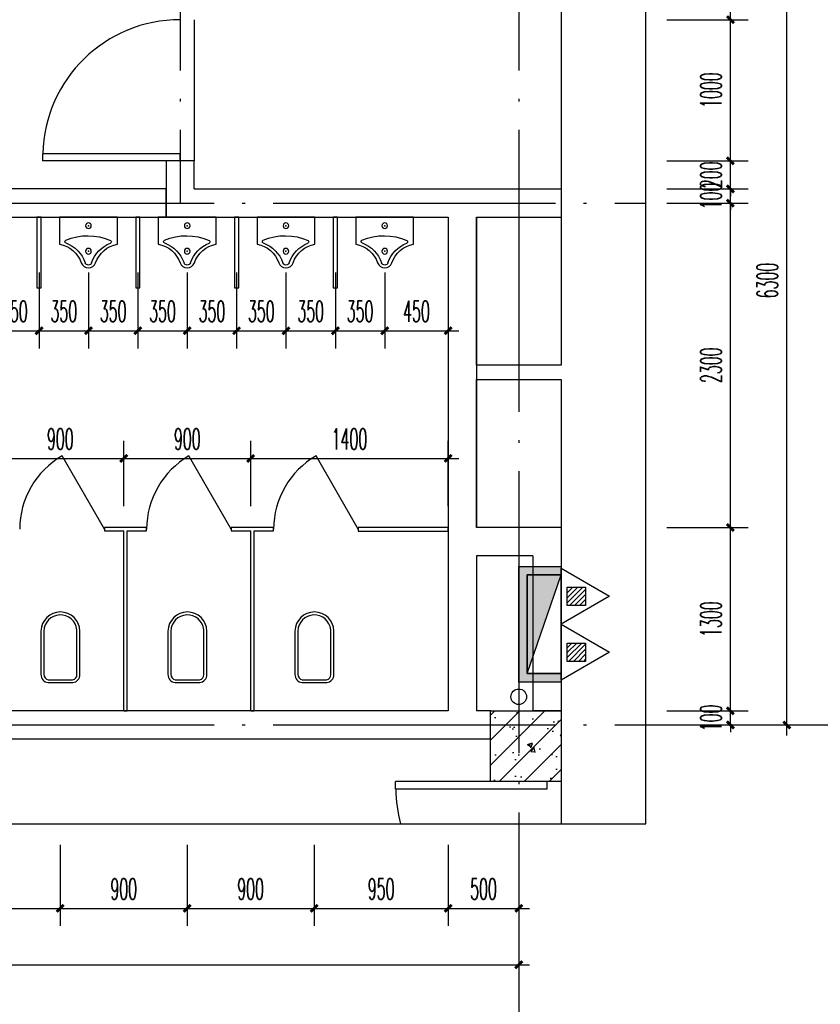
# Model space of a CAD drawing. Extents: x 1779708 to 7299578, y -1121471 to 88434.
# Tile 762 of 1056: x 6286499 to 6292174, y -963946 to -956966. Entities that reach past the tile are written whole.
import ezdxf

# ---------------------------------------------------------------- set-up
doc = ezdxf.new("R2010")
doc.units = 0
doc.header["$LTSCALE"] = 1000
doc.header["$MEASUREMENT"] = 0
doc.linetypes.add('DOTE', pattern=[2.42, 2, -0.2, 0.02, -0.2])
doc.layers.get('0').update_dxf_attribs({"linetype": 'CONTINUOUS'})
doc.layers.get('Defpoints').update_dxf_attribs({"linetype": 'CONTINUOUS'})
for name, color, linetype in [('AXIS', 3, 'CONTINUOUS'), ('DIM_SYMB', 3, 'CONTINUOUS'), ('DIM_污水', 3, 'CONTINUOUS'), ('DOTE', 1, 'DOTE'), ('EQUIP_灭火器', 7, 'CONTINUOUS'), ('LATRINE', 6, 'CONTINUOUS'), ('LVTRY', 6, 'CONTINUOUS'), ('PUB_DIM', 3, 'CONTINUOUS'), ('WALL', 255, 'CONTINUOUS'), ('WINDOW', 2, 'CONTINUOUS'), ('填充细线', 8, 'CONTINUOUS'), ('栏杆', 6, 'CONTINUOUS'), ('消火栓', 4, 'CONTINUOUS')]:
    doc.layers.add(name, color=color, linetype=linetype)
doc.styles.add('_TCH_DIM_T3', font='SIMPLEX.shx', dxfattribs={"width": 0.494118, "bigfont": 'GBCBIG.shx'})
doc.dimstyles.new('_TCH_ARCH&&50', dxfattribs={"dimtxt": 148.75, "dimasz": 50, "dimexe": 125, "dimexo": 150, "dimgap": 63.125, "dimtad": 1, "dimdec": 0, "dimzin": 0, "dimdsep": 46, "dimtxsty": '_TCH_DIM_T3', "dimblk": 'ARCHTICK', "dimcen": 0.09, "dimdle": 75, "dimclrt": 7, "dimazin": 2, "dimtfac": 1, "dimtdec": 0, "dimtix": 1, "dimtmove": 2, "dimatfit": 3, "dimfxl": 250, "dimtolj": 1, "dimtzin": 0, "dimarcsym": 0})

# ---------------------------------------------------------------- blocks, each defined once
blk = doc.blocks.new('消火栓')
blk.add_hatch(color=256).paths.add_polyline_path([(-423.6, -124.7), (-363.6, -124.7), (-363.6, 115.3), (336.4, 115.3), (336.4, -124.7), (396.4, -124.7), (396.4, 175.3), (-423.6, 175.3)])
at = {"color": 1}
for p, q in [((-363.6, 115.3), (-363.6, -124.7)), ((336.4, 115.3), (-363.6, 115.3)), ((336.4, 115.3), (-363.6, -124.7)), ((336.4, -124.7), (336.4, 115.3)), ((336.4, -124.7), (-363.6, -124.7))]:
    blk.add_line(p, q, dxfattribs=at)
at = {"color": 2}
blk.add_lwpolyline([(-423.6, -124.7), (-363.6, -124.7), (-363.6, 115.3), (336.4, 115.3), (336.4, -124.7), (396.4, -124.7), (396.4, 175.3), (-423.6, 175.3), (-423.6, -124.7), (-423.6, -124.7)], dxfattribs=at)
at = {"color": 1}
blk.add_solid([(-363.6, 115.3), (-363.6, -124.7), (336.4, 115.3)], dxfattribs=at)
blk = doc.blocks.new('$TwtSys$00000545')
h = blk.add_hatch()
h.set_pattern_fill('ANSI31', color=256, scale=200, angle=180, style=0)
h.set_pattern_definition([(225, (199409.273, 63921.482), (17.6776695, -17.6776695), [])])
h.paths.add_polyline_path([(64.9, 173.7), (-64.9, 173.7), (-64.9, 43.9), (64.9, 43.9)])
for p, q in [((0, 343.6), (-198.4, 0)), ((198.4, 0), (0, 343.6)), ((-198.4, 0), (198.4, 0))]:
    blk.add_line(p, q)
blk.add_lwpolyline([(64.9, 173.7), (-64.9, 173.7), (-64.9, 43.9), (64.9, 43.9)], close=True)
blk = doc.blocks.new('$lvtry$00000224')
at = {"color": 0, "elevation": 0}
blk.add_lwpolyline([(-205, -190.7), (-205, 0), (205, 0), (205, -190.7, 0.268068), (50.8, -323.5, -0.317765), (0, -359.6, -0.317765), (-50.8, -323.5, 0.268068)], format="xyb", close=True, dxfattribs=at)
at = {"color": 0}
for centre in [(0, -60.4, 0), (0, -241.6, 0)]:
    blk.add_circle(centre, 20, dxfattribs=at)
for centre, radius, start, end in [((5.1, -526.4, 0), 395, 66.66751, 114.10839), ((-152.2, -175, 0), 10, 114.10839, 248.1394), ((-242.8, -400.9, 0), 233.4, 19.26394, 68.1394), ((242.8, -400.9, 0), 233.4, 110.49411, 160.73606), ((157.6, -172.9, 0), 10, 290.49411, 66.66751), ((0.2, -316, 0), 24, 199.26394, 269.49984), ((-0.2, -316, 0), 24, 270.50016, 340.73606)]:
    blk.add_arc(centre, radius, start, end, dxfattribs=at)
for p in [(0, -60.4, 0), (0, -241.6, 0)]:
    blk.add_point(p, dxfattribs=at)
blk = doc.blocks.new('_ArchTick')
at = {"color": 0, "linetype": 'ByBlock', "const_width": 0.4}
blk.add_lwpolyline([(-0.5, -0.5), (0.5, 0.5)], dxfattribs=at)
blk = doc.blocks.new('*D2293')
at = {"layer": 'Defpoints', "color": 0, "transparency": 16777216}
for p in [(6290936.4, -955666), (6291536.4, -955666), (6290936.4, -956966)]:
    blk.add_point(p, dxfattribs=at)
at = {"layer": 'PUB_DIM', "color": 0, "lineweight": -2, "transparency": 16777216}
for p, q in [((6291536.4, -957041), (6291536.4, -955591)), ((6291086.4, -955666), (6291661.4, -955666)), ((6291086.4, -956966), (6291661.4, -956966))]:
    blk.add_line(p, q, dxfattribs=at)
at = {"layer": 'PUB_DIM', "color": 0, "lineweight": -2, "transparency": 16777216, "xscale": 50, "yscale": 50, "zscale": 50}
for p, rotation in [((6291536.4, -955666), 90), ((6291536.4, -956966), 270)]:
    blk.add_blockref('_ArchTick', p, dxfattribs=dict(at, rotation=rotation))
at = {"layer": 'PUB_DIM', "color": 7, "transparency": 16777216, "insert": (6291398.9, -956316), "char_height": 148.75, "attachment_point": 5, "rotation": 90, "style": '_TCH_DIM_T3'}
blk.add_mtext('\\A1;1300', dxfattribs=at)
blk = doc.blocks.new('*D2294')
at = {"layer": 'Defpoints', "color": 0, "transparency": 16777216}
for p in [(6290936.4, -956966), (6291536.4, -956966), (6290936.4, -957966)]:
    blk.add_point(p, dxfattribs=at)
at = {"layer": 'PUB_DIM', "color": 0, "lineweight": -2, "transparency": 16777216}
for p, q in [((6291536.4, -958041), (6291536.4, -956891)), ((6291086.4, -956966), (6291661.4, -956966)), ((6291086.4, -957966), (6291661.4, -957966))]:
    blk.add_line(p, q, dxfattribs=at)
at = {"layer": 'PUB_DIM', "color": 0, "lineweight": -2, "transparency": 16777216, "xscale": 50, "yscale": 50, "zscale": 50}
for p, rotation in [((6291536.4, -956966), 90), ((6291536.4, -957966), 270)]:
    blk.add_blockref('_ArchTick', p, dxfattribs=dict(at, rotation=rotation))
at = {"layer": 'PUB_DIM', "color": 7, "transparency": 16777216, "insert": (6291398.9, -957466), "char_height": 148.75, "attachment_point": 5, "rotation": 90, "style": '_TCH_DIM_T3'}
blk.add_mtext('\\A1;1000', dxfattribs=at)
blk = doc.blocks.new('*D2295')
at = {"layer": 'Defpoints', "color": 0, "transparency": 16777216}
for p in [(6290936.4, -957966), (6291536.4, -957966), (6290936.4, -958166)]:
    blk.add_point(p, dxfattribs=at)
at = {"layer": 'PUB_DIM', "color": 0, "lineweight": -2, "transparency": 16777216}
for p, q in [((6291086.4, -957966), (6291661.4, -957966)), ((6291536.4, -957966), (6291536.4, -957916)), ((6291536.4, -958166), (6291536.4, -957966)), ((6291086.4, -958166), (6291661.4, -958166)), ((6291536.4, -958166), (6291536.4, -958216))]:
    blk.add_line(p, q, dxfattribs=at)
at = {"layer": 'PUB_DIM', "color": 0, "lineweight": -2, "transparency": 16777216, "xscale": 50, "yscale": 50, "zscale": 50}
for p, rotation in [((6291536.4, -957966), 270), ((6291536.4, -958166), 90)]:
    blk.add_blockref('_ArchTick', p, dxfattribs=dict(at, rotation=rotation))
at = {"layer": 'PUB_DIM', "color": 7, "transparency": 16777216, "insert": (6291398.9, -958066), "char_height": 148.75, "attachment_point": 5, "rotation": 90, "style": '_TCH_DIM_T3'}
blk.add_mtext('\\A1;200', dxfattribs=at)
blk = doc.blocks.new('*D2296')
at = {"layer": 'Defpoints', "color": 0, "transparency": 16777216}
for p in [(6290936.4, -958166), (6291536.4, -958166), (6290936.4, -958266)]:
    blk.add_point(p, dxfattribs=at)
at = {"layer": 'PUB_DIM', "color": 0, "lineweight": -2, "transparency": 16777216}
for p, q in [((6291086.4, -958166), (6291661.4, -958166)), ((6291536.4, -958166), (6291536.4, -958116)), ((6291536.4, -958266), (6291536.4, -958166)), ((6291086.4, -958266), (6291661.4, -958266)), ((6291536.4, -958266), (6291536.4, -958316))]:
    blk.add_line(p, q, dxfattribs=at)
at = {"layer": 'PUB_DIM', "color": 0, "lineweight": -2, "transparency": 16777216, "xscale": 50, "yscale": 50, "zscale": 50}
for p, rotation in [((6291536.4, -958166), 270), ((6291536.4, -958266), 90)]:
    blk.add_blockref('_ArchTick', p, dxfattribs=dict(at, rotation=rotation))
at = {"layer": 'PUB_DIM', "color": 7, "transparency": 16777216, "insert": (6291398.9, -958216), "char_height": 148.75, "attachment_point": 5, "rotation": 90, "style": '_TCH_DIM_T3'}
blk.add_mtext('\\A1;100', dxfattribs=at)
blk = doc.blocks.new('*D2297')
at = {"layer": 'Defpoints', "color": 0, "transparency": 16777216}
for p in [(6290936.4, -958266), (6291536.4, -958266), (6290936.4, -960566.2)]:
    blk.add_point(p, dxfattribs=at)
at = {"layer": 'PUB_DIM', "color": 0, "lineweight": -2, "transparency": 16777216}
for p, q in [((6291536.4, -960641.2), (6291536.4, -958191)), ((6291086.4, -958266), (6291661.4, -958266)), ((6291086.4, -960566.2), (6291661.4, -960566.2))]:
    blk.add_line(p, q, dxfattribs=at)
at = {"layer": 'PUB_DIM', "color": 0, "lineweight": -2, "transparency": 16777216, "xscale": 50, "yscale": 50, "zscale": 50}
for p, rotation in [((6291536.4, -958266), 90), ((6291536.4, -960566.2), 270)]:
    blk.add_blockref('_ArchTick', p, dxfattribs=dict(at, rotation=rotation))
at = {"layer": 'PUB_DIM', "color": 7, "transparency": 16777216, "insert": (6291398.9, -959416.1), "char_height": 148.75, "attachment_point": 5, "rotation": 90, "style": '_TCH_DIM_T3'}
blk.add_mtext('\\A1;2300', dxfattribs=at)
blk = doc.blocks.new('*D2298')
at = {"layer": 'Defpoints', "color": 0, "transparency": 16777216}
for p in [(6290936.4, -960566.2), (6291536.4, -960566.2), (6290936.4, -961866)]:
    blk.add_point(p, dxfattribs=at)
at = {"layer": 'PUB_DIM', "color": 0, "lineweight": -2, "transparency": 16777216}
for p, q in [((6291536.4, -961941), (6291536.4, -960491.2)), ((6291086.4, -960566.2), (6291661.4, -960566.2)), ((6291086.4, -961866), (6291661.4, -961866))]:
    blk.add_line(p, q, dxfattribs=at)
at = {"layer": 'PUB_DIM', "color": 0, "lineweight": -2, "transparency": 16777216, "xscale": 50, "yscale": 50, "zscale": 50}
for p, rotation in [((6291536.4, -960566.2), 90), ((6291536.4, -961866), 270)]:
    blk.add_blockref('_ArchTick', p, dxfattribs=dict(at, rotation=rotation))
at = {"layer": 'PUB_DIM', "color": 7, "transparency": 16777216, "insert": (6291398.9, -961216.1), "char_height": 148.75, "attachment_point": 5, "rotation": 90, "style": '_TCH_DIM_T3'}
blk.add_mtext('\\A1;1300', dxfattribs=at)
blk = doc.blocks.new('*D2299')
at = {"layer": 'Defpoints', "color": 0, "transparency": 16777216}
for p in [(6290936.4, -961866), (6291536.4, -961866), (6290936.4, -961966)]:
    blk.add_point(p, dxfattribs=at)
at = {"layer": 'PUB_DIM', "color": 0, "lineweight": -2, "transparency": 16777216}
for p, q in [((6291086.4, -961866), (6291661.4, -961866)), ((6291536.4, -961866), (6291536.4, -961816)), ((6291536.4, -961966), (6291536.4, -961866)), ((6291086.4, -961966), (6291661.4, -961966)), ((6291536.4, -961966), (6291536.4, -962016))]:
    blk.add_line(p, q, dxfattribs=at)
at = {"layer": 'PUB_DIM', "color": 0, "lineweight": -2, "transparency": 16777216, "xscale": 50, "yscale": 50, "zscale": 50}
for p, rotation in [((6291536.4, -961866), 270), ((6291536.4, -961966), 90)]:
    blk.add_blockref('_ArchTick', p, dxfattribs=dict(at, rotation=rotation))
at = {"layer": 'PUB_DIM', "color": 7, "transparency": 16777216, "insert": (6291398.9, -961916), "char_height": 148.75, "attachment_point": 5, "rotation": 90, "style": '_TCH_DIM_T3'}
blk.add_mtext('\\A1;100', dxfattribs=at)
blk = doc.blocks.new('*D2300')
at = {"layer": 'Defpoints', "color": 0, "transparency": 16777216}
for p in [(6291536.4, -955666), (6291936.4, -955666), (6291536.4, -961966)]:
    blk.add_point(p, dxfattribs=at)
at = {"layer": 'PUB_DIM', "color": 0, "lineweight": -2, "transparency": 16777216}
for p, q in [((6291936.4, -962041), (6291936.4, -955591)), ((6291686.4, -955666), (6292061.4, -955666)), ((6291686.4, -961966), (6292061.4, -961966))]:
    blk.add_line(p, q, dxfattribs=at)
at = {"layer": 'PUB_DIM', "color": 0, "lineweight": -2, "transparency": 16777216, "xscale": 50, "yscale": 50, "zscale": 50}
for p, rotation in [((6291936.4, -955666), 90), ((6291936.4, -961966), 270)]:
    blk.add_blockref('_ArchTick', p, dxfattribs=dict(at, rotation=rotation))
at = {"layer": 'PUB_DIM', "color": 7, "transparency": 16777216, "insert": (6291798.9, -958816), "char_height": 148.75, "attachment_point": 5, "rotation": 90, "style": '_TCH_DIM_T3'}
blk.add_mtext('\\A1;6300', dxfattribs=at)
blk = doc.blocks.new('*D2323')
at = {"layer": 'Defpoints', "color": 0, "transparency": 16777216}
for p in [(6285885.9, -962666), (6286785.9, -962666), (6286785.9, -963266)]:
    blk.add_point(p, dxfattribs=at)
at = {"layer": 'PUB_DIM', "color": 0, "lineweight": -2, "transparency": 16777216}
for p, q in [((6285885.9, -962816), (6285885.9, -963391)), ((6286785.9, -962816), (6286785.9, -963391)), ((6285810.9, -963266), (6286860.9, -963266))]:
    blk.add_line(p, q, dxfattribs=at)
at = {"layer": 'PUB_DIM', "color": 0, "lineweight": -2, "transparency": 16777216, "xscale": 50, "yscale": 50, "zscale": 50, "rotation": 180}
blk.add_blockref('_ArchTick', (6285885.9, -963266), dxfattribs=at)
at = {"layer": 'PUB_DIM', "color": 0, "lineweight": -2, "transparency": 16777216, "xscale": 50, "yscale": 50, "zscale": 50}
blk.add_blockref('_ArchTick', (6286785.9, -963266), dxfattribs=at)
at = {"layer": 'PUB_DIM', "color": 7, "transparency": 16777216, "insert": (6286335.9, -963128.5), "char_height": 148.75, "attachment_point": 5, "style": '_TCH_DIM_T3'}
blk.add_mtext('\\A1;900', dxfattribs=at)
blk = doc.blocks.new('*D2324')
at = {"layer": 'Defpoints', "color": 0, "transparency": 16777216}
for p in [(6286785.9, -962666), (6287685.9, -962666), (6287685.9, -963266)]:
    blk.add_point(p, dxfattribs=at)
at = {"layer": 'PUB_DIM', "color": 0, "lineweight": -2, "transparency": 16777216}
for p, q in [((6286785.9, -962816), (6286785.9, -963391)), ((6287685.9, -962816), (6287685.9, -963391)), ((6286710.9, -963266), (6287760.9, -963266))]:
    blk.add_line(p, q, dxfattribs=at)
at = {"layer": 'PUB_DIM', "color": 0, "lineweight": -2, "transparency": 16777216, "xscale": 50, "yscale": 50, "zscale": 50, "rotation": 180}
blk.add_blockref('_ArchTick', (6286785.9, -963266), dxfattribs=at)
at = {"layer": 'PUB_DIM', "color": 0, "lineweight": -2, "transparency": 16777216, "xscale": 50, "yscale": 50, "zscale": 50}
blk.add_blockref('_ArchTick', (6287685.9, -963266), dxfattribs=at)
at = {"layer": 'PUB_DIM', "color": 7, "transparency": 16777216, "insert": (6287235.9, -963128.5), "char_height": 148.75, "attachment_point": 5, "style": '_TCH_DIM_T3'}
blk.add_mtext('\\A1;900', dxfattribs=at)
blk = doc.blocks.new('*D2325')
at = {"layer": 'Defpoints', "color": 0, "transparency": 16777216}
for p in [(6287685.9, -962666), (6288585.9, -962666), (6288585.9, -963266)]:
    blk.add_point(p, dxfattribs=at)
at = {"layer": 'PUB_DIM', "color": 0, "lineweight": -2, "transparency": 16777216}
for p, q in [((6287685.9, -962816), (6287685.9, -963391)), ((6288585.9, -962816), (6288585.9, -963391)), ((6287610.9, -963266), (6288660.9, -963266))]:
    blk.add_line(p, q, dxfattribs=at)
at = {"layer": 'PUB_DIM', "color": 0, "lineweight": -2, "transparency": 16777216, "xscale": 50, "yscale": 50, "zscale": 50, "rotation": 180}
blk.add_blockref('_ArchTick', (6287685.9, -963266), dxfattribs=at)
at = {"layer": 'PUB_DIM', "color": 0, "lineweight": -2, "transparency": 16777216, "xscale": 50, "yscale": 50, "zscale": 50}
blk.add_blockref('_ArchTick', (6288585.9, -963266), dxfattribs=at)
at = {"layer": 'PUB_DIM', "color": 7, "transparency": 16777216, "insert": (6288135.9, -963128.5), "char_height": 148.75, "attachment_point": 5, "style": '_TCH_DIM_T3'}
blk.add_mtext('\\A1;900', dxfattribs=at)
blk = doc.blocks.new('*D2326')
at = {"layer": 'Defpoints', "color": 0, "transparency": 16777216}
for p in [(6288585.9, -962666), (6289536.4, -962666), (6289536.4, -963266)]:
    blk.add_point(p, dxfattribs=at)
at = {"layer": 'PUB_DIM', "color": 0, "lineweight": -2, "transparency": 16777216}
for p, q in [((6288585.9, -962816), (6288585.9, -963391)), ((6289536.4, -962816), (6289536.4, -963391)), ((6288510.9, -963266), (6289611.4, -963266))]:
    blk.add_line(p, q, dxfattribs=at)
at = {"layer": 'PUB_DIM', "color": 0, "lineweight": -2, "transparency": 16777216, "xscale": 50, "yscale": 50, "zscale": 50, "rotation": 180}
blk.add_blockref('_ArchTick', (6288585.9, -963266), dxfattribs=at)
at = {"layer": 'PUB_DIM', "color": 0, "lineweight": -2, "transparency": 16777216, "xscale": 50, "yscale": 50, "zscale": 50}
blk.add_blockref('_ArchTick', (6289536.4, -963266), dxfattribs=at)
at = {"layer": 'PUB_DIM', "color": 7, "transparency": 16777216, "insert": (6289061.1, -963128.5), "char_height": 148.75, "attachment_point": 5, "style": '_TCH_DIM_T3'}
blk.add_mtext('\\A1;950', dxfattribs=at)
blk = doc.blocks.new('*D2327')
at = {"layer": 'Defpoints', "color": 0, "transparency": 16777216}
for p in [(6289536.4, -962666), (6290036.4, -962666), (6290036.4, -963266)]:
    blk.add_point(p, dxfattribs=at)
at = {"layer": 'PUB_DIM', "color": 0, "lineweight": -2, "transparency": 16777216}
for p, q in [((6289536.4, -962816), (6289536.4, -963391)), ((6290036.4, -962816), (6290036.4, -963391)), ((6289461.4, -963266), (6290111.4, -963266))]:
    blk.add_line(p, q, dxfattribs=at)
at = {"layer": 'PUB_DIM', "color": 0, "lineweight": -2, "transparency": 16777216, "xscale": 50, "yscale": 50, "zscale": 50, "rotation": 180}
blk.add_blockref('_ArchTick', (6289536.4, -963266), dxfattribs=at)
at = {"layer": 'PUB_DIM', "color": 0, "lineweight": -2, "transparency": 16777216, "xscale": 50, "yscale": 50, "zscale": 50}
blk.add_blockref('_ArchTick', (6290036.4, -963266), dxfattribs=at)
at = {"layer": 'PUB_DIM', "color": 7, "transparency": 16777216, "insert": (6289786.4, -963128.5), "char_height": 148.75, "attachment_point": 5, "style": '_TCH_DIM_T3'}
blk.add_mtext('\\A1;500', dxfattribs=at)
blk = doc.blocks.new('*D2328')
at = {"layer": 'Defpoints', "color": 0, "transparency": 16777216}
for p in [(6281636.4, -963065.1), (6290036.4, -963065.1), (6290036.4, -963666)]:
    blk.add_point(p, dxfattribs=at)
at = {"layer": 'PUB_DIM', "color": 0, "lineweight": -2, "transparency": 16777216}
for p, q in [((6281636.4, -963215.1), (6281636.4, -963791)), ((6290036.4, -963215.1), (6290036.4, -963791)), ((6281561.4, -963666), (6290111.4, -963666))]:
    blk.add_line(p, q, dxfattribs=at)
at = {"layer": 'PUB_DIM', "color": 0, "lineweight": -2, "transparency": 16777216, "xscale": 50, "yscale": 50, "zscale": 50, "rotation": 180}
blk.add_blockref('_ArchTick', (6281636.4, -963666), dxfattribs=at)
at = {"layer": 'PUB_DIM', "color": 0, "lineweight": -2, "transparency": 16777216, "xscale": 50, "yscale": 50, "zscale": 50}
blk.add_blockref('_ArchTick', (6290036.4, -963666), dxfattribs=at)
at = {"layer": 'PUB_DIM', "color": 7, "transparency": 16777216, "insert": (6285836.4, -963528.5), "char_height": 148.75, "attachment_point": 5, "style": '_TCH_DIM_T3'}
blk.add_mtext('\\A1;8400', dxfattribs=at)
blk = doc.blocks.new('*D2392')
at = {"layer": 'Defpoints', "color": 0, "transparency": 16777216}
for p in [(6287236.4, -960076.4), (6286336.4, -960565.5), (6287236.4, -960565.5)]:
    blk.add_point(p, dxfattribs=at)
at = {"layer": 'PUB_DIM', "color": 0, "lineweight": -2, "transparency": 16777216}
for p, q in [((6286336.4, -960415.5), (6286336.4, -959951.4)), ((6287236.4, -960415.5), (6287236.4, -959951.4)), ((6286261.4, -960076.4), (6287311.4, -960076.4))]:
    blk.add_line(p, q, dxfattribs=at)
at = {"layer": 'PUB_DIM', "color": 0, "lineweight": -2, "transparency": 16777216, "xscale": 50, "yscale": 50, "zscale": 50, "rotation": 180}
blk.add_blockref('_ArchTick', (6286336.4, -960076.4), dxfattribs=at)
at = {"layer": 'PUB_DIM', "color": 0, "lineweight": -2, "transparency": 16777216, "xscale": 50, "yscale": 50, "zscale": 50}
blk.add_blockref('_ArchTick', (6287236.4, -960076.4), dxfattribs=at)
at = {"layer": 'PUB_DIM', "color": 7, "transparency": 16777216, "insert": (6286786.4, -959938.9), "char_height": 148.75, "attachment_point": 5, "style": '_TCH_DIM_T3'}
blk.add_mtext('\\A1;900', dxfattribs=at)
blk = doc.blocks.new('*D2393')
at = {"layer": 'Defpoints', "color": 0, "transparency": 16777216}
for p in [(6288136.4, -960076.4), (6287236.4, -960565.5), (6288136.4, -960565.5)]:
    blk.add_point(p, dxfattribs=at)
at = {"layer": 'PUB_DIM', "color": 0, "lineweight": -2, "transparency": 16777216}
for p, q in [((6287236.4, -960415.5), (6287236.4, -959951.4)), ((6288136.4, -960415.5), (6288136.4, -959951.4)), ((6287161.4, -960076.4), (6288211.4, -960076.4))]:
    blk.add_line(p, q, dxfattribs=at)
at = {"layer": 'PUB_DIM', "color": 0, "lineweight": -2, "transparency": 16777216, "xscale": 50, "yscale": 50, "zscale": 50, "rotation": 180}
blk.add_blockref('_ArchTick', (6287236.4, -960076.4), dxfattribs=at)
at = {"layer": 'PUB_DIM', "color": 0, "lineweight": -2, "transparency": 16777216, "xscale": 50, "yscale": 50, "zscale": 50}
blk.add_blockref('_ArchTick', (6288136.4, -960076.4), dxfattribs=at)
at = {"layer": 'PUB_DIM', "color": 7, "transparency": 16777216, "insert": (6287686.4, -959938.9), "char_height": 148.75, "attachment_point": 5, "style": '_TCH_DIM_T3'}
blk.add_mtext('\\A1;900', dxfattribs=at)
blk = doc.blocks.new('*D2394')
at = {"layer": 'Defpoints', "color": 0, "transparency": 16777216}
for p in [(6289536.3, -960076.4), (6288136.4, -960565.5), (6289536.3, -960565.5)]:
    blk.add_point(p, dxfattribs=at)
at = {"layer": 'PUB_DIM', "color": 0, "lineweight": -2, "transparency": 16777216}
for p, q in [((6288136.4, -960415.5), (6288136.4, -959951.4)), ((6289536.3, -960415.5), (6289536.3, -959951.4)), ((6288061.4, -960076.4), (6289611.3, -960076.4))]:
    blk.add_line(p, q, dxfattribs=at)
at = {"layer": 'PUB_DIM', "color": 0, "lineweight": -2, "transparency": 16777216, "xscale": 50, "yscale": 50, "zscale": 50, "rotation": 180}
blk.add_blockref('_ArchTick', (6288136.4, -960076.4), dxfattribs=at)
at = {"layer": 'PUB_DIM', "color": 0, "lineweight": -2, "transparency": 16777216, "xscale": 50, "yscale": 50, "zscale": 50}
blk.add_blockref('_ArchTick', (6289536.3, -960076.4), dxfattribs=at)
at = {"layer": 'PUB_DIM', "color": 7, "transparency": 16777216, "insert": (6288836.3, -959938.9), "char_height": 148.75, "attachment_point": 5, "style": '_TCH_DIM_T3'}
blk.add_mtext('\\A1;1400', dxfattribs=at)
blk = doc.blocks.new('*D2405')
at = {"layer": 'Defpoints', "color": 0, "transparency": 16777216}
for p in [(6286286.4, -958607.7), (6286636.4, -958607.7), (6286636.4, -959171.1)]:
    blk.add_point(p, dxfattribs=at)
at = {"layer": 'PUB_DIM', "color": 0, "lineweight": -2, "transparency": 16777216}
for p, q in [((6286286.4, -958757.7), (6286286.4, -959296.1)), ((6286636.4, -958757.7), (6286636.4, -959296.1)), ((6286211.4, -959171.1), (6286711.4, -959171.1))]:
    blk.add_line(p, q, dxfattribs=at)
at = {"layer": 'PUB_DIM', "color": 0, "lineweight": -2, "transparency": 16777216, "xscale": 50, "yscale": 50, "zscale": 50, "rotation": 180}
blk.add_blockref('_ArchTick', (6286286.4, -959171.1), dxfattribs=at)
at = {"layer": 'PUB_DIM', "color": 0, "lineweight": -2, "transparency": 16777216, "xscale": 50, "yscale": 50, "zscale": 50}
blk.add_blockref('_ArchTick', (6286636.4, -959171.1), dxfattribs=at)
at = {"layer": 'PUB_DIM', "color": 7, "transparency": 16777216, "insert": (6286461.4, -959033.6), "char_height": 148.75, "attachment_point": 5, "style": '_TCH_DIM_T3'}
blk.add_mtext('\\A1;350', dxfattribs=at)
blk = doc.blocks.new('*D2406')
at = {"layer": 'Defpoints', "color": 0, "transparency": 16777216}
for p in [(6286636.4, -958607.7), (6286986.4, -958607.7), (6286986.4, -959171.1)]:
    blk.add_point(p, dxfattribs=at)
at = {"layer": 'PUB_DIM', "color": 0, "lineweight": -2, "transparency": 16777216}
for p, q in [((6286636.4, -958757.7), (6286636.4, -959296.1)), ((6286986.4, -958757.7), (6286986.4, -959296.1)), ((6286561.4, -959171.1), (6287061.4, -959171.1))]:
    blk.add_line(p, q, dxfattribs=at)
at = {"layer": 'PUB_DIM', "color": 0, "lineweight": -2, "transparency": 16777216, "xscale": 50, "yscale": 50, "zscale": 50, "rotation": 180}
blk.add_blockref('_ArchTick', (6286636.4, -959171.1), dxfattribs=at)
at = {"layer": 'PUB_DIM', "color": 0, "lineweight": -2, "transparency": 16777216, "xscale": 50, "yscale": 50, "zscale": 50}
blk.add_blockref('_ArchTick', (6286986.4, -959171.1), dxfattribs=at)
at = {"layer": 'PUB_DIM', "color": 7, "transparency": 16777216, "insert": (6286811.4, -959033.6), "char_height": 148.75, "attachment_point": 5, "style": '_TCH_DIM_T3'}
blk.add_mtext('\\A1;350', dxfattribs=at)
blk = doc.blocks.new('*D2407')
at = {"layer": 'Defpoints', "color": 0, "transparency": 16777216}
for p in [(6286986.4, -958607.7), (6287336.4, -958607.7), (6287336.4, -959171.1)]:
    blk.add_point(p, dxfattribs=at)
at = {"layer": 'PUB_DIM', "color": 0, "lineweight": -2, "transparency": 16777216}
for p, q in [((6286986.4, -958757.7), (6286986.4, -959296.1)), ((6287336.4, -958757.7), (6287336.4, -959296.1)), ((6286911.4, -959171.1), (6287411.4, -959171.1))]:
    blk.add_line(p, q, dxfattribs=at)
at = {"layer": 'PUB_DIM', "color": 0, "lineweight": -2, "transparency": 16777216, "xscale": 50, "yscale": 50, "zscale": 50, "rotation": 180}
blk.add_blockref('_ArchTick', (6286986.4, -959171.1), dxfattribs=at)
at = {"layer": 'PUB_DIM', "color": 0, "lineweight": -2, "transparency": 16777216, "xscale": 50, "yscale": 50, "zscale": 50}
blk.add_blockref('_ArchTick', (6287336.4, -959171.1), dxfattribs=at)
at = {"layer": 'PUB_DIM', "color": 7, "transparency": 16777216, "insert": (6287161.4, -959033.6), "char_height": 148.75, "attachment_point": 5, "style": '_TCH_DIM_T3'}
blk.add_mtext('\\A1;350', dxfattribs=at)
blk = doc.blocks.new('*D2408')
at = {"layer": 'Defpoints', "color": 0, "transparency": 16777216}
for p in [(6287336.4, -958607.7), (6287686.4, -958607.7), (6287686.4, -959171.1)]:
    blk.add_point(p, dxfattribs=at)
at = {"layer": 'PUB_DIM', "color": 0, "lineweight": -2, "transparency": 16777216}
for p, q in [((6287336.4, -958757.7), (6287336.4, -959296.1)), ((6287686.4, -958757.7), (6287686.4, -959296.1)), ((6287261.4, -959171.1), (6287761.4, -959171.1))]:
    blk.add_line(p, q, dxfattribs=at)
at = {"layer": 'PUB_DIM', "color": 0, "lineweight": -2, "transparency": 16777216, "xscale": 50, "yscale": 50, "zscale": 50, "rotation": 180}
blk.add_blockref('_ArchTick', (6287336.4, -959171.1), dxfattribs=at)
at = {"layer": 'PUB_DIM', "color": 0, "lineweight": -2, "transparency": 16777216, "xscale": 50, "yscale": 50, "zscale": 50}
blk.add_blockref('_ArchTick', (6287686.4, -959171.1), dxfattribs=at)
at = {"layer": 'PUB_DIM', "color": 7, "transparency": 16777216, "insert": (6287511.4, -959033.6), "char_height": 148.75, "attachment_point": 5, "style": '_TCH_DIM_T3'}
blk.add_mtext('\\A1;350', dxfattribs=at)
blk = doc.blocks.new('*D2409')
at = {"layer": 'Defpoints', "color": 0, "transparency": 16777216}
for p in [(6287686.4, -958607.7), (6288036.4, -958607.7), (6288036.4, -959171.1)]:
    blk.add_point(p, dxfattribs=at)
at = {"layer": 'PUB_DIM', "color": 0, "lineweight": -2, "transparency": 16777216}
for p, q in [((6287686.4, -958757.7), (6287686.4, -959296.1)), ((6288036.4, -958757.7), (6288036.4, -959296.1)), ((6287611.4, -959171.1), (6288111.4, -959171.1))]:
    blk.add_line(p, q, dxfattribs=at)
at = {"layer": 'PUB_DIM', "color": 0, "lineweight": -2, "transparency": 16777216, "xscale": 50, "yscale": 50, "zscale": 50, "rotation": 180}
blk.add_blockref('_ArchTick', (6287686.4, -959171.1), dxfattribs=at)
at = {"layer": 'PUB_DIM', "color": 0, "lineweight": -2, "transparency": 16777216, "xscale": 50, "yscale": 50, "zscale": 50}
blk.add_blockref('_ArchTick', (6288036.4, -959171.1), dxfattribs=at)
at = {"layer": 'PUB_DIM', "color": 7, "transparency": 16777216, "insert": (6287861.4, -959033.6), "char_height": 148.75, "attachment_point": 5, "style": '_TCH_DIM_T3'}
blk.add_mtext('\\A1;350', dxfattribs=at)
blk = doc.blocks.new('*D2410')
at = {"layer": 'Defpoints', "color": 0, "transparency": 16777216}
for p in [(6288036.4, -958607.7), (6288386.4, -958607.7), (6288386.4, -959171.1)]:
    blk.add_point(p, dxfattribs=at)
at = {"layer": 'PUB_DIM', "color": 0, "lineweight": -2, "transparency": 16777216}
for p, q in [((6288036.4, -958757.7), (6288036.4, -959296.1)), ((6288386.4, -958757.7), (6288386.4, -959296.1)), ((6287961.4, -959171.1), (6288461.4, -959171.1))]:
    blk.add_line(p, q, dxfattribs=at)
at = {"layer": 'PUB_DIM', "color": 0, "lineweight": -2, "transparency": 16777216, "xscale": 50, "yscale": 50, "zscale": 50, "rotation": 180}
blk.add_blockref('_ArchTick', (6288036.4, -959171.1), dxfattribs=at)
at = {"layer": 'PUB_DIM', "color": 0, "lineweight": -2, "transparency": 16777216, "xscale": 50, "yscale": 50, "zscale": 50}
blk.add_blockref('_ArchTick', (6288386.4, -959171.1), dxfattribs=at)
at = {"layer": 'PUB_DIM', "color": 7, "transparency": 16777216, "insert": (6288211.4, -959033.6), "char_height": 148.75, "attachment_point": 5, "style": '_TCH_DIM_T3'}
blk.add_mtext('\\A1;350', dxfattribs=at)
blk = doc.blocks.new('*D2411')
at = {"layer": 'Defpoints', "color": 0, "transparency": 16777216}
for p in [(6288386.4, -958607.7), (6288736.4, -958607.7), (6288736.4, -959171.1)]:
    blk.add_point(p, dxfattribs=at)
at = {"layer": 'PUB_DIM', "color": 0, "lineweight": -2, "transparency": 16777216}
for p, q in [((6288386.4, -958757.7), (6288386.4, -959296.1)), ((6288736.4, -958757.7), (6288736.4, -959296.1)), ((6288311.4, -959171.1), (6288811.4, -959171.1))]:
    blk.add_line(p, q, dxfattribs=at)
at = {"layer": 'PUB_DIM', "color": 0, "lineweight": -2, "transparency": 16777216, "xscale": 50, "yscale": 50, "zscale": 50, "rotation": 180}
blk.add_blockref('_ArchTick', (6288386.4, -959171.1), dxfattribs=at)
at = {"layer": 'PUB_DIM', "color": 0, "lineweight": -2, "transparency": 16777216, "xscale": 50, "yscale": 50, "zscale": 50}
blk.add_blockref('_ArchTick', (6288736.4, -959171.1), dxfattribs=at)
at = {"layer": 'PUB_DIM', "color": 7, "transparency": 16777216, "insert": (6288561.4, -959033.6), "char_height": 148.75, "attachment_point": 5, "style": '_TCH_DIM_T3'}
blk.add_mtext('\\A1;350', dxfattribs=at)
blk = doc.blocks.new('*D2412')
at = {"layer": 'Defpoints', "color": 0, "transparency": 16777216}
for p in [(6288736.4, -958607.7), (6289086.4, -958607.7), (6289086.4, -959171.1)]:
    blk.add_point(p, dxfattribs=at)
at = {"layer": 'PUB_DIM', "color": 0, "lineweight": -2, "transparency": 16777216}
for p, q in [((6288736.4, -958757.7), (6288736.4, -959296.1)), ((6289086.4, -958757.7), (6289086.4, -959296.1)), ((6288661.4, -959171.1), (6289161.4, -959171.1))]:
    blk.add_line(p, q, dxfattribs=at)
at = {"layer": 'PUB_DIM', "color": 0, "lineweight": -2, "transparency": 16777216, "xscale": 50, "yscale": 50, "zscale": 50, "rotation": 180}
blk.add_blockref('_ArchTick', (6288736.4, -959171.1), dxfattribs=at)
at = {"layer": 'PUB_DIM', "color": 0, "lineweight": -2, "transparency": 16777216, "xscale": 50, "yscale": 50, "zscale": 50}
blk.add_blockref('_ArchTick', (6289086.4, -959171.1), dxfattribs=at)
at = {"layer": 'PUB_DIM', "color": 7, "transparency": 16777216, "insert": (6288911.4, -959033.6), "char_height": 148.75, "attachment_point": 5, "style": '_TCH_DIM_T3'}
blk.add_mtext('\\A1;350', dxfattribs=at)
blk = doc.blocks.new('*D2413')
at = {"layer": 'Defpoints', "color": 0, "transparency": 16777216}
for p in [(6289086.4, -958607.7), (6289536.4, -958607.7), (6289536.4, -959171.1)]:
    blk.add_point(p, dxfattribs=at)
at = {"layer": 'PUB_DIM', "color": 0, "lineweight": -2, "transparency": 16777216}
for p, q in [((6289086.4, -958757.7), (6289086.4, -959296.1)), ((6289536.4, -958757.7), (6289536.4, -959296.1)), ((6289011.4, -959171.1), (6289611.4, -959171.1))]:
    blk.add_line(p, q, dxfattribs=at)
at = {"layer": 'PUB_DIM', "color": 0, "lineweight": -2, "transparency": 16777216, "xscale": 50, "yscale": 50, "zscale": 50, "rotation": 180}
blk.add_blockref('_ArchTick', (6289086.4, -959171.1), dxfattribs=at)
at = {"layer": 'PUB_DIM', "color": 0, "lineweight": -2, "transparency": 16777216, "xscale": 50, "yscale": 50, "zscale": 50}
blk.add_blockref('_ArchTick', (6289536.4, -959171.1), dxfattribs=at)
at = {"layer": 'PUB_DIM', "color": 7, "transparency": 16777216, "insert": (6289311.4, -959033.6), "char_height": 148.75, "attachment_point": 5, "style": '_TCH_DIM_T3'}
blk.add_mtext('\\A1;450', dxfattribs=at)
blk = doc.blocks.new('$plan$00001612')
for points in [[(135.1, 138), (442.4, 138, -0.388189), (501, 87.5), (501, -87.5, -0.388189), (442.4, -138), (135.1, -138, -0.97895)], [(443.1, -116.5), (125.4, -116.5, -0.936623), (135.3, 117.1), (442.8, 117.1, -0.381636), (480.2, 86.1), (480.2, -86.3, -0.399536)]]:
    blk.add_lwpolyline(points, format="xyb", close=True)
blk.add_lwpolyline([(195.5, 117.1, 0, 0, 0.440649), (185.5, 107.5, 0, 0, 0), (185.4, -105.9, 0, 0, 0.411645), (194.1, -115.5, 1.5, 1.5, 0)], format="xyseb")

msp = doc.modelspace()

# ---------------------------------------------------------------- hatches: boundary and pattern name
at = {"layer": '填充细线'}
h = msp.add_hatch(dxfattribs=at)
h.set_pattern_fill('钢筋混凝土', color=256, scale=50, style=0)
h.set_pattern_definition([(45, (0, 0), (-88.3883476, 88.3883476), []), (50, (0, 0), (358.630091, -31.376067), [37.5, -412.5]), (355, (0, 0), (-69.375667, 376.096067), [30, -330]), (100.4514, (29.9, -2.6), (289.25469, 344.719771), [31.870095, -350.571056]), (46.1842, (0, 100), (533.620524, -82.759507), [56.25, -618.75]), (96.6356, (44.47, 93.1), (467.331353, 487.058935), [47.805144, -525.8565]), (351.1842, (0, 100), (467.330973, 487.0593), [45, -495]), (21, (50, 75), (298.453526, -201.309445), [37.5, -412.5]), (326, (50, 75), (121.657666, 362.575023), [30, -330]), (71.4514, (74.87, 58.22), (420.111314, 161.265248), [31.870095, -350.571056]), (37.5, (0, 0), (6.0799277, 166.446927), [0, -326, 0, -335, 0, -331.25]), (7.5, (0, 0), (131.5347687, 197.205856), [0, -191, 0, -318.5, 0, -126.25]), (327.5, (-111.5, 0), (266.911218, -11.277436), [0, -125, 0, -390, 0, -517.5]), (317.5, (-161.5, 0), (291.593085, 50.052491), [0, -162.5, 0, -259, 0, -367.5])])
h.paths.add_polyline_path([(6289836.4, -961866), (6290336.4, -961866), (6290336.4, -962366), (6289836.4, -962366)])

# ---------------------------------------------------------------- linework, layer by layer
at = {"layer": 'AXIS'}
for p, q in [((6290936.4, -961966), (6292286.4, -961966)), ((6290036.4, -962666), (6290036.4, -964016))]:
    msp.add_line(p, q, dxfattribs=at)
at = {"layer": 'DIM_SYMB'}
for points in [[(6290936.4, -962666), (6290936.4, -955422.3), (6290831.4, -955384.1), (6291041.4, -955347), (6290936.4, -955309.8), (6290936.4, -948066)], [(6281036.4, -962666), (6285930.1, -962666), (6285968.4, -962561), (6286005.4, -962771), (6286042.6, -962666), (6290936.4, -962666)]]:
    msp.add_lwpolyline(points, dxfattribs=at)
at = {"layer": 'DIM_污水', "color": 1}
msp.add_circle((6290036.4, -961766), 55, dxfattribs=at)
at = {"layer": 'DOTE'}
for p, q in [((6287636.4, -948066), (6287636.4, -958266)), ((6290036.4, -948066), (6290036.4, -962666)), ((6281036.4, -958266), (6290936.4, -958266)), ((6281036.4, -961966), (6290936.4, -961966))]:
    msp.add_line(p, q, dxfattribs=at)
at = {"layer": 'LATRINE'}
for p, q in [((6287098.9, -960578), (6286798.9, -960058.4)), ((6287998.9, -960578), (6287698.9, -960058.4)), ((6288898.9, -960578.5), (6288599.2, -960058.7)), ((6287248.9, -960565.5), (6287098.9, -960565.5)), ((6287098.9, -960565.5), (6287098.9, -960590.5)), ((6287098.9, -960590.5), (6287236.4, -960590.5)), ((6287236.4, -961866), (6287236.4, -960590.5)), ((6287398.9, -960565.5), (6287248.9, -960565.5)), ((6287261.4, -961866), (6287261.4, -960590.5)), ((6287261.4, -960590.5), (6287398.9, -960590.5)), ((6287398.9, -960590.5), (6287398.9, -960565.5)), ((6288148.9, -960565.5), (6287998.9, -960565.5)), ((6287998.9, -960565.5), (6287998.9, -960590.5)), ((6287998.9, -960590.5), (6288136.4, -960590.5)), ((6288136.4, -961866), (6288136.4, -960590.5)), ((6288298.9, -960565.6), (6288148.9, -960565.5)), ((6288161.4, -961866), (6288161.4, -960590.5)), ((6288161.4, -960590.5), (6288298.8, -960590.6)), ((6288298.8, -960590.6), (6288298.9, -960565.6)), ((6288898.9, -960566), (6288898.8, -960591)), ((6288898.8, -960591), (6289536.3, -960591.3)), ((6289536.3, -960566.3), (6288898.9, -960566)), ((6289536.3, -960591.3), (6289536.3, -960566.3)), ((6287236.4, -961866), (6287261.4, -961866)), ((6288136.4, -961866), (6288161.4, -961866))]:
    msp.add_line(p, q, dxfattribs=at)
for centre, start, end in [((6287098.9, -960578), 120, 180), ((6287998.9, -960578), 120, 180), ((6288898.9, -960578.5), 119.96665, 179.96665)]:
    msp.add_arc(centre, 600, start, end, dxfattribs=at)
at = {"layer": 'LVTRY'}
for points in [[(6286651.4, -958866), (6286651.4, -958366), (6286621.4, -958366), (6286621.4, -958866)], [(6287351.4, -958866), (6287351.4, -958366), (6287321.4, -958366), (6287321.4, -958866)], [(6288051.4, -958866), (6288051.4, -958366), (6288021.4, -958366), (6288021.4, -958866)], [(6288751.4, -958866), (6288751.4, -958366), (6288721.4, -958366), (6288721.4, -958866)]]:
    msp.add_lwpolyline(points, close=True, dxfattribs=at)
at = {"layer": 'WALL'}
for p, q in [((6287736.4, -957966), (6287536.4, -957966)), ((6287536.4, -957966), (6287536.4, -958366)), ((6287736.4, -958166), (6287736.4, -957966)), ((6287736.4, -958166), (6289636.4, -958166)), ((6289636.4, -958166), (6290336.4, -958166)), ((6290336.4, -958166), (6290336.4, -958366)), ((6287536.4, -958366), (6289536.4, -958366)), ((6289536.4, -958366), (6289536.4, -960666)), ((6289736.4, -958366), (6289736.4, -960566)), ((6289736.4, -958366), (6290336.4, -958366)), ((6290336.4, -960566), (6289736.4, -960566)), ((6290336.4, -960566), (6290336.4, -961866)), ((6289536.4, -960666), (6289536.4, -961866)), ((6290136.4, -960766), (6289736.4, -960766)), ((6289736.4, -960766), (6289736.4, -961866)), ((6290136.4, -960766), (6290136.4, -961866)), ((6289536.4, -961866), (6281936.4, -961866)), ((6289836.4, -961866), (6289736.4, -961866)), ((6289836.4, -962066), (6289836.4, -961866)), ((6290336.4, -961866), (6290136.4, -961866)), ((6289636.4, -962066), (6281936.4, -962066)), ((6289836.4, -962066), (6289636.4, -962066))]:
    msp.add_line(p, q, dxfattribs=at)
msp.add_lwpolyline([(6289836.4, -961866), (6290336.4, -961866), (6290336.4, -962366), (6289836.4, -962366)], close=True, dxfattribs=at)
at = {"layer": 'WINDOW'}
for p, q in [((6287736.4, -956966), (6287736.4, -957966)), ((6286661.4, -957916), (6286661.4, -957966)), ((6287636.4, -957916), (6286661.4, -957916)), ((6287636.4, -957966), (6286661.4, -957966)), ((6287636.4, -957966), (6287636.4, -957916)), ((6289163.9, -962421), (6289163.9, -962366)), ((6290236.4, -962366), (6289163.9, -962366)), ((6290236.4, -962366), (6290236.4, -962421)), ((6290336.4, -962366), (6290336.4, -962666)), ((6290236.4, -962421), (6289163.9, -962421))]:
    msp.add_line(p, q, dxfattribs=at)
for centre, radius, start, end in [((6287636.4, -957941), 975, 90, 178.53072), ((6290236.4, -962393.5), 1072.5, 181.46928, 194.71903)]:
    msp.add_arc(centre, radius, start, end, dxfattribs=at)
at = {"layer": '栏杆'}
msp.add_line((6290336.4, -955766), (6290336.4, -958166), dxfattribs=at)
for points in [[(6287536.4, -958166), (6283121.4, -958166), (6283121.4, -958366), (6287536.4, -958366)], [(6289736.4, -958366), (6290336.4, -958366), (6290336.4, -959416), (6289736.4, -959416)], [(6289736.4, -959516), (6290336.4, -959516), (6290336.4, -960566), (6289736.4, -960566)]]:
    msp.add_lwpolyline(points, close=True, dxfattribs=at)

# ---------------------------------------------------------------- block references
at = {"layer": 'EQUIP_灭火器', "color": 6, "yscale": -1, "rotation": 90}
for p in [(6290336.2, -961053.5), (6290336.2, -961450.3)]:
    msp.add_blockref('$TwtSys$00000545', p, dxfattribs=at)
at = {"layer": 'LVTRY', "yscale": -1}
for name, p, rotation in [('$lvtry$00000224', (6286986.4, -958366), 179.9999998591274), ('$lvtry$00000224', (6287686.4, -958366), 179.9999998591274), ('$lvtry$00000224', (6288386.4, -958366), 179.9999998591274), ('$lvtry$00000224', (6289086.4, -958366), 179.9999998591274), ('$plan$00001612', (6286787.8, -961165), 270), ('$plan$00001612', (6287687.8, -961165), 270), ('$plan$00001612', (6288587.8, -961165), 270)]:
    msp.add_blockref(name, p, dxfattribs=dict(at, rotation=rotation))
at = {"layer": '消火栓', "color": 1, "xscale": -1, "rotation": 90}
msp.add_blockref('消火栓', (6290211.6, -961265.5), dxfattribs=at)

# ---------------------------------------------------------------- dimensions: what is measured, and where the dimension line sits
at = {"layer": 'PUB_DIM'}
for p1, p2, distance, picture, middle in [((6290936.4, -956966), (6290936.4, -955666), -600, '*D2293', (6291398.9, -956316)), ((6291536.4, -961966), (6291536.4, -955666), -400, '*D2300', (6291798.9, -958816)), ((6290936.4, -957966), (6290936.4, -956966), -600, '*D2294', (6291398.9, -957466)), ((6290936.4, -958166), (6290936.4, -957966), -600, '*D2295', (6291398.9, -958066)), ((6290936.4, -958266), (6290936.4, -958166), -600, '*D2296', (6291398.9, -958216)), ((6290936.4, -960566.2), (6290936.4, -958266), -600, '*D2297', (6291398.9, -959416.1)), ((6286286.4, -958607.7), (6286636.4, -958607.7), -563.5, '*D2405', (6286461.4, -959033.6)), ((6286636.4, -958607.7), (6286986.4, -958607.7), -563.5, '*D2406', (6286811.4, -959033.6)), ((6286986.4, -958607.7), (6287336.4, -958607.7), -563.5, '*D2407', (6287161.4, -959033.6)), ((6287336.4, -958607.7), (6287686.4, -958607.7), -563.5, '*D2408', (6287511.4, -959033.6)), ((6287686.4, -958607.7), (6288036.4, -958607.7), -563.5, '*D2409', (6287861.4, -959033.6)), ((6288036.4, -958607.7), (6288386.4, -958607.7), -563.5, '*D2410', (6288211.4, -959033.6)), ((6288386.4, -958607.7), (6288736.4, -958607.7), -563.5, '*D2411', (6288561.4, -959033.6)), ((6288736.4, -958607.7), (6289086.4, -958607.7), -563.5, '*D2412', (6288911.4, -959033.6)), ((6289086.4, -958607.7), (6289536.4, -958607.7), -563.5, '*D2413', (6289311.4, -959033.6)), ((6286336.4, -960565.5), (6287236.4, -960565.5), 489.1, '*D2392', (6286786.4, -959938.9)), ((6287236.4, -960565.5), (6288136.4, -960565.5), 489.1, '*D2393', (6287686.4, -959938.9)), ((6288136.4, -960565.5), (6289536.3, -960565.5), 489.1, '*D2394', (6288836.3, -959938.9)), ((6290936.4, -961866), (6290936.4, -960566.2), -600, '*D2298', (6291398.9, -961216.1)), ((6290936.4, -961966), (6290936.4, -961866), -600, '*D2299', (6291398.9, -961916)), ((6285885.9, -962666), (6286785.9, -962666), -600, '*D2323', (6286335.9, -963128.5)), ((6286785.9, -962666), (6287685.9, -962666), -600, '*D2324', (6287235.9, -963128.5)), ((6287685.9, -962666), (6288585.9, -962666), -600, '*D2325', (6288135.9, -963128.5)), ((6288585.8842, -962666.0325), (6289536.384, -962666.0325), -600, '*D2326', (6289061.1341, -963128.5325)), ((6289536.4, -962666), (6290036.4, -962666), -600, '*D2327', (6289786.4, -963128.5)), ((6281636.4, -963065.1), (6290036.4, -963065.1), -601, '*D2328', (6285836.4, -963528.5))]:
    dim = msp.add_aligned_dim(p1=p1, p2=p2, distance=distance, dimstyle='_TCH_ARCH&&50', dxfattribs=at)
    dim.commit()
    dim.dimension.update_dxf_attribs({"geometry": picture, "text_midpoint": middle})

doc.saveas('drawing.dxf')
